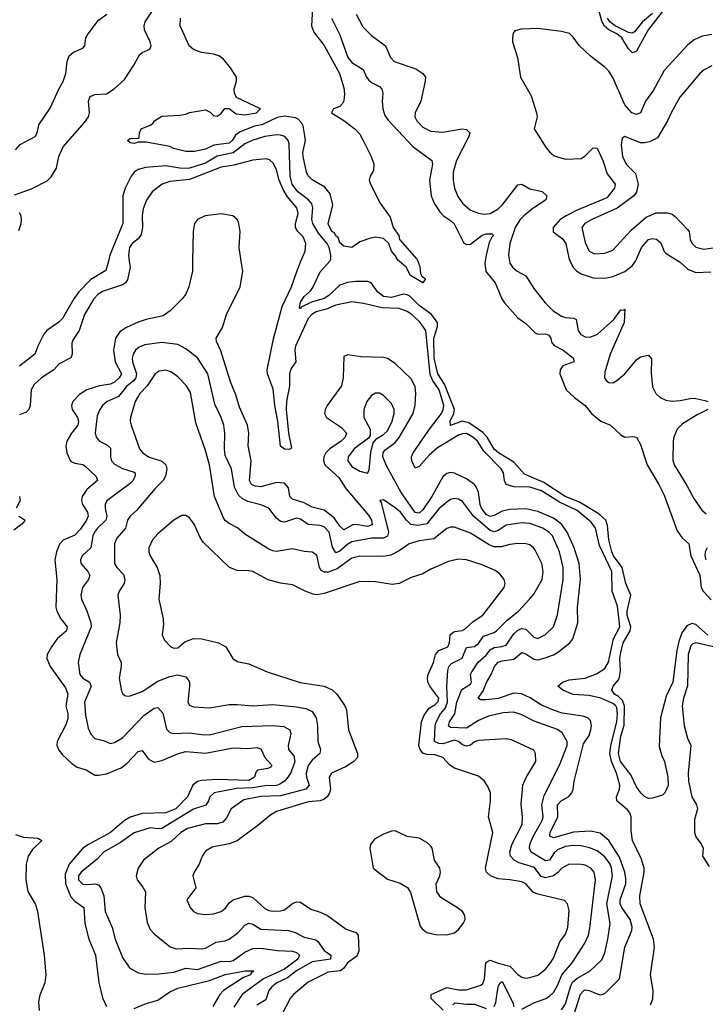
# Model space of a CAD drawing. Header units: inches. Extents: x 1552611 to 1694776, y 811966 to 917215.
# Tile 316 of 549: x 1632771 to 1636238, y 896241 to 901222. Entities that reach past the tile are written whole.
import ezdxf

# ---------------------------------------------------------------- set-up
doc = ezdxf.new("R2010")
doc.units = ezdxf.units.IN
doc.header["$MEASUREMENT"] = 0
doc.layers.add('B6839', color=7, linetype='Continuous')
doc.layers.add('B6930', color=7, linetype='Continuous')

msp = doc.modelspace()

# ---------------------------------------------------------------- linework, layer by layer
at = {"layer": 'B6839', "color": 5}
for points, elevation in [([(1633219.2, 900000), (1633207, 899953), (1633130, 899906.6), (1633070, 899844.1), (1633043.7, 899810), (1632986.4, 899710), (1632968.8, 899691.2), (1632908, 899650), (1632892.3, 899630), (1632861.7, 899570), (1632847.3, 899530), (1632770, 899469)], 760), ([(1633325, 900000), (1633328.8, 899970), (1633315, 899905), (1633305.4, 899890), (1633290, 899879.9), (1633190, 899846.6), (1633167.6, 899832.4), (1633144.8, 899810), (1633098.8, 899730), (1633071.1, 899648.9), (1633039.3, 899600.7), (1633034.8, 899585.2), (1633035.5, 899530), (1633029.4, 899510.6), (1632970, 899479.9), (1632943, 899450), (1632880.9, 899410), (1632843.5, 899376.4), (1632828.8, 899350), (1632822.9, 899270), (1632816.2, 899250), (1632803.6, 899236.4), (1632770, 899222.8)], 780), ([(1633644.8, 900000), (1633644, 899950), (1633625.6, 899870), (1633610, 899833.6), (1633592.8, 899810), (1633531.3, 899748.7), (1633496.6, 899723.4), (1633410, 899705.5), (1633370, 899692.2), (1633310, 899664.7), (1633277.2, 899642.8), (1633255.7, 899610), (1633244.4, 899550), (1633253.9, 899490), (1633284.7, 899430), (1633274.2, 899410), (1633250, 899387.3), (1633230, 899378.2), (1633174.9, 899370), (1633110, 899349), (1633073.9, 899326.1), (1633040.1, 899290), (1633032.4, 899270), (1633036.8, 899250), (1633063.3, 899210), (1633068.6, 899190), (1633064.2, 899170), (1633033.1, 899130), (1633009.5, 899090), (1633004.2, 899064.2), (1633008.4, 899030), (1633028.1, 898988.1), (1633050, 898978.9), (1633090, 898970.8), (1633102.5, 898962.5), (1633157.8, 898910), (1633164.2, 898890), (1633110, 898844.9), (1633086.9, 898810), (1633083.6, 898790), (1633087.6, 898770), (1633113.9, 898730), (1633116.2, 898710), (1633108, 898690), (1633076.8, 898643.2), (1633050, 898613.6), (1632990, 898589.1), (1632971.8, 898568.2), (1632956.2, 898530), (1632949, 898489), (1632958.8, 898390), (1632954, 898250), (1632959.1, 898230), (1632979.5, 898190), (1633010.2, 898150), (1633007, 898130), (1632960.2, 898090), (1632932, 898050), (1632910.2, 898010), (1632907.6, 897990), (1632924.7, 897950), (1633002, 897842), (1633014.9, 897810), (1633003.3, 897750), (1633014, 897710), (1633014.8, 897685.2), (1633004.8, 897655.2), (1632960.2, 897570), (1632959.3, 897550), (1632966.4, 897530), (1632984.8, 897504.8), (1633036.8, 897456.8), (1633060.6, 897440.6), (1633107.5, 897427.5), (1633150, 897400.2), (1633170, 897399.4), (1633210, 897406.8), (1633283.6, 897436.4), (1633310, 897456.8), (1633370, 897520.2), (1633390, 897524.9), (1633421.6, 897481.6), (1633450, 897465.6), (1633490, 897473.4), (1633573.3, 897510), (1633610, 897520.1), (1633710, 897511.8), (1633850, 897538.8), (1633924.9, 897535.1), (1633970, 897539.3), (1633990, 897532.4), (1634009.7, 897489.7), (1634044.9, 897450), (1634039.1, 897440.9), (1634025.7, 897434.3), (1633974, 897426), (1633964.9, 897415.1), (1633958.6, 897390), (1633930, 897373.7), (1633770, 897378.9), (1633690, 897373.5), (1633670, 897367.7), (1633646.8, 897350), (1633618.7, 897290), (1633559.8, 897230), (1633510, 897209.3), (1633390, 897205.3), (1633330, 897187.7), (1633300.3, 897170), (1633230, 897109.6), (1633118.5, 897050), (1633090.1, 897030), (1633021.3, 896950), (1633000.7, 896899.3), (1633002, 896850), (1633030, 896784), (1633050, 896763.5), (1633095.5, 896730), (1633100.9, 896650), (1633119.6, 896570), (1633154.2, 896490), (1633170.8, 896350.8), (1633190, 896274), (1633209.2, 896229.2)], 820), ([(1635573.4, 896186.6), (1635607.3, 896292.7), (1635622.9, 896310), (1635630, 896313.5), (1635650, 896311), (1635690, 896293.4), (1635710, 896289.4), (1635730, 896295.5), (1635803.4, 896370), (1635830.3, 896529.7), (1635866.4, 896613.6), (1635867.6, 896632.4), (1635856.9, 896670), (1635815.6, 896730), (1635807.3, 896750), (1635807.4, 896770), (1635835, 896850), (1635836.6, 896876.6), (1635831.4, 896910), (1635804.6, 896984.6), (1635750.2, 897070.2), (1635705.9, 897105.9), (1635657, 897117), (1635571.9, 897111.9), (1635470, 897083.4), (1635451.6, 897091.6), (1635453.4, 897110), (1635491.5, 897190), (1635489.9, 897250.1), (1635508.9, 897270), (1635548, 897292), (1635562.4, 897310), (1635569.9, 897330), (1635574, 897370), (1635622.2, 897557.8), (1635650, 897600.8), (1635659.5, 897630), (1635662.6, 897650), (1635656.6, 897676.6), (1635643.5, 897690), (1635619.1, 897699.1), (1635514.2, 897714.2), (1635470, 897728.1), (1635410, 897754.3), (1635351.8, 897791.8), (1635308.8, 897811.2), (1635270, 897815.3), (1635190, 897788.5), (1635130, 897781.3), (1635100.5, 897780.5), (1635089.8, 897789.8), (1635113.9, 897826.1), (1635130.5, 897869.5), (1635155.6, 897910), (1635172, 897950), (1635190, 897971.5), (1635210, 897978.5), (1635270, 897986.1), (1635310, 898019.8), (1635330, 898014.1), (1635370, 897986), (1635390, 897984.2), (1635427.2, 897992.8), (1635470.6, 898009.4), (1635495.7, 898024.3), (1635552.8, 898070), (1635567.3, 898090), (1635593.8, 898170), (1635592.2, 898250), (1635606.9, 898390), (1635599.1, 898470), (1635575, 898550), (1635539.3, 898630), (1635509.9, 898670), (1635470, 898699.6), (1635390, 898733.5), (1635330, 898746.8), (1635250, 898744.6), (1635210, 898734.8), (1635170, 898713.3), (1635150, 898709.2), (1635130, 898718.3), (1635105.1, 898750), (1635098.7, 898770), (1635091.6, 898831.6), (1635079, 898859), (1635070, 898870.4), (1635030, 898898.6), (1634970, 898928.1), (1634950, 898931.6), (1634930, 898926.5), (1634910.8, 898909.2), (1634855.2, 898810), (1634810, 898742.7), (1634790, 898725), (1634770, 898729.5), (1634700.1, 898830), (1634624.7, 898964.7), (1634607.1, 899010), (1634608.2, 899030), (1634616.5, 899043.5), (1634670, 899083.3), (1634690, 899107.8), (1634759.7, 899230), (1634771.2, 899271.2), (1634774.2, 899330), (1634770, 899365.6), (1634750, 899405), (1634670, 899482.2), (1634630, 899507.7), (1634610, 899512.5), (1634496.1, 899516.1), (1634430, 899525.7), (1634410, 899518), (1634405.8, 899410), (1634398.7, 899370), (1634325.5, 899270), (1634315.3, 899250), (1634312.6, 899230), (1634322, 899210), (1634398.7, 899158.7), (1634423.8, 899130), (1634416.6, 899110), (1634396.1, 899090), (1634339, 899050), (1634319, 899030), (1634308.2, 899010), (1634307, 898990), (1634313.9, 898970), (1634385.2, 898905.2), (1634419.2, 898850), (1634534.7, 898714.7), (1634549.7, 898690), (1634553, 898667), (1634530, 898658.5), (1634470, 898667.3), (1634454.5, 898665.5), (1634410, 898640.9), (1634390, 898659.4), (1634361.7, 898701.7), (1634310, 898740.7), (1634250, 898756.4), (1634210, 898777.5), (1634150, 898796.7), (1634137.5, 898810), (1634130, 898853.3), (1634110, 898877.3), (1634070, 898880.5), (1633990, 898859.3), (1633961.6, 898861.6), (1633942.7, 898870), (1633932.8, 898890), (1633941.1, 898990), (1633925.9, 899065.9), (1633928.7, 899130), (1633922, 899170), (1633882.3, 899262.3), (1633863.8, 899323.8), (1633836.2, 899390), (1633787.1, 899547.1), (1633766.6, 899593.4), (1633764.8, 899610), (1633795.5, 899664.5), (1633817.2, 899730), (1633886, 899870), (1633898.3, 899950), (1633891.2, 900000)], 820), ([(1635961.3, 896238.7), (1635971.5, 896268.5), (1635974.5, 896310), (1635960.4, 896390), (1635981.2, 896530), (1635975.1, 896570), (1635909.1, 896750), (1635907.4, 896790), (1635928.6, 896910), (1635928.3, 896930), (1635915.4, 896975.4), (1635869.1, 897070), (1635862.3, 897117.7), (1635862.9, 897190), (1635856.2, 897210), (1635844.5, 897224.5), (1635789.8, 897270), (1635789.1, 897290), (1635804.5, 897330), (1635805.8, 897350), (1635789.2, 897410), (1635762.8, 897470), (1635754.4, 897510), (1635760.1, 897550), (1635790, 897670), (1635793.5, 897710), (1635790, 897740.2), (1635785.5, 897750), (1635770, 897763.2), (1635710, 897789.8), (1635650, 897803.5), (1635570, 897808), (1635517.8, 897830), (1635491.6, 897850), (1635514.8, 897870), (1635530, 897876), (1635550, 897882.1), (1635630, 897891.3), (1635686.7, 897913.3), (1635730, 897939), (1635747.6, 897972.4), (1635773.7, 898090), (1635805.9, 898150), (1635794.4, 898254.4), (1635766.4, 898330), (1635765, 898430), (1635701.9, 898561.9), (1635681.7, 898650), (1635660.1, 898680.1), (1635590, 898738.8), (1635501.2, 898781.2), (1635410, 898839.1), (1635350, 898856.1), (1635270, 898858.2), (1635230.7, 898870), (1635222.8, 898890), (1635216.7, 898930), (1635206, 898950), (1635118.2, 899038.2), (1635084.9, 899090), (1635062.5, 899110), (1635030, 899127.5), (1635010, 899127.1), (1634990, 899119.8), (1634884.1, 899055.9), (1634840.8, 899019.2), (1634790, 898961), (1634770, 898953.3), (1634753.7, 898990), (1634752.6, 899010), (1634759.6, 899030), (1634842.3, 899150), (1634904.5, 899230), (1634912.8, 899250), (1634914.7, 899270), (1634891.5, 899350), (1634857.5, 899397.5), (1634846.1, 899426.1), (1634824.5, 899650), (1634796.5, 899690), (1634754, 899730), (1634730, 899745.2), (1634690, 899760.5), (1634603.3, 899763.3), (1634510, 899785.8), (1634450, 899794.6), (1634370, 899777.3), (1634322.4, 899757.6), (1634270, 899743.6), (1634247.5, 899730), (1634230, 899709.3), (1634166.1, 899570), (1634161.7, 899550), (1634166.8, 899490), (1634143.1, 899456.9), (1634135.8, 899430), (1634135.7, 899370), (1634120.5, 899290), (1634118.8, 899250), (1634129.6, 899129.6), (1634145.8, 899054.1), (1634133.2, 899046.8), (1634109.3, 899049.3), (1634090, 899064.4), (1634076.5, 899190), (1634060.2, 899270), (1634052.8, 899352.8), (1634024.6, 899430), (1634022.6, 899450), (1634053.3, 899606.7), (1634097.7, 899770), (1634145.5, 899870), (1634171.7, 899948.3), (1634192.9, 900000)], 780), ([(1636250, 898107.7), (1636190, 898162.9), (1636170, 898166.5), (1636144.2, 898155.8), (1636119.5, 898120.5), (1636103.1, 898076.9), (1636093.1, 898030), (1636073.4, 897870), (1636039.7, 897800.3), (1636010.3, 897690), (1636004.5, 897544.5), (1636017.5, 897497.5), (1636030.5, 897469.5), (1636047.7, 897390), (1636050, 897348), (1636033, 897310), (1636020.4, 897299.6), (1635970, 897283.6), (1635950, 897282), (1635930, 897292.6), (1635911.2, 897310), (1635890, 897341.1), (1635861.9, 897401.9), (1635809.6, 897470), (1635797.9, 897510), (1635810, 897597.8), (1635827, 897653), (1635828.6, 897748.6), (1635818.2, 897778.2), (1635798.4, 897798.4), (1635778.9, 897810), (1635764.2, 897830), (1635771.1, 897850), (1635798.1, 897881.9), (1635804.3, 897895.7), (1635808.9, 897930), (1635805.4, 897990), (1635810, 898020.3), (1635822.5, 898070), (1635858.1, 898130), (1635860.5, 898150), (1635842.4, 898210), (1635842.5, 898230), (1635860.4, 898310), (1635835.1, 898370), (1635817.2, 898450), (1635773.1, 898510), (1635765.3, 898530), (1635750.3, 898590), (1635743.7, 898663.7), (1635734.3, 898690), (1635700.9, 898720.9), (1635601.2, 898781.2), (1635529.8, 898809.8), (1635421, 898881), (1635322.7, 898922.7), (1635270, 898982.7), (1635191.6, 899030), (1635170, 899049.9), (1635135.3, 899110), (1635113.1, 899133.1), (1635041.6, 899181.6), (1635008.8, 899191.2), (1634949.4, 899169.4), (1634947.4, 899190), (1634966.3, 899230), (1634969.4, 899250), (1634918.4, 899378.4), (1634885.3, 899430), (1634867.3, 899510), (1634864.5, 899610), (1634882.7, 899670), (1634883.5, 899690), (1634851.3, 899731.3), (1634790, 899775.9), (1634742.7, 899822.7), (1634730, 899830.5), (1634710, 899832.3), (1634650, 899816.6), (1634610, 899820.6), (1634582.4, 899842.4), (1634547.5, 899890), (1634530, 899897.7), (1634470, 899897.8), (1634428.4, 899891.6), (1634390, 899879), (1634333.5, 899826.5), (1634310, 899810.6), (1634246.7, 899793.3), (1634193.3, 899766.7), (1634190, 899759.7), (1634185.4, 899765.4), (1634190, 899792), (1634210, 899821.9), (1634241.7, 899850), (1634253.2, 899866.8), (1634290, 899945.6), (1634338.7, 900000)], 760), ([(1634783.3, 900000), (1634793.5, 899973.5), (1634798, 899938), (1634804.2, 899924.2), (1634822, 899910), (1634810, 899889.7), (1634746.7, 899926.7), (1634725.6, 899970), (1634689, 900000)], 740), ([(1635124.1, 900000), (1635122.5, 899990), (1635128.6, 899948.6), (1635174.6, 899890), (1635208.4, 899810), (1635221.6, 899790), (1635290, 899712.6), (1635330, 899684.9), (1635377.2, 899637.2), (1635390, 899631.1), (1635430, 899633.2), (1635446.5, 899626.5), (1635456, 899610), (1635459.7, 899590), (1635473.5, 899573.5), (1635518.5, 899550), (1635570.4, 899510), (1635573, 899490), (1635518, 899470), (1635504, 899450), (1635502.4, 899430), (1635534.4, 899350), (1635576.9, 899310), (1635629.5, 899269.4), (1635662.4, 899230), (1635690, 899205.2), (1635710, 899190.2), (1635757.6, 899170), (1635810, 899121.7), (1635830, 899110.3), (1635870, 899113.1), (1635890.3, 899110), (1635910, 899073.4), (1635944, 898970), (1636003.5, 898870), (1636030, 898816.4), (1636095.2, 898635.2), (1636120, 898600), (1636154.6, 898570), (1636163.7, 898510), (1636210, 898411.6), (1636216.8, 898350), (1636226.4, 898330), (1636267.5, 898287.5)], 760), ([(1635246.8, 900000), (1635248.5, 899990), (1635262.9, 899970), (1635286, 899950), (1635330, 899925.6), (1635370, 899862.3), (1635428.6, 899788.6), (1635468.6, 899748.6), (1635510, 899722.6), (1635530, 899715.7), (1635572.5, 899712.5), (1635584.7, 899704.7), (1635594.3, 899650), (1635608.7, 899628.7), (1635630, 899617.3), (1635656.2, 899616.2), (1635692.4, 899630), (1635774.7, 899705.3), (1635810, 899754), (1635827.3, 899752.7), (1635830, 899758), (1635827.9, 899690), (1635755.9, 899530), (1635730, 899439.3), (1635727.2, 899410), (1635735.6, 899395.6), (1635750, 899386), (1635770, 899385.4), (1635790, 899395.9), (1635830.4, 899429.6), (1635890, 899501.5), (1635910, 899516.5), (1635950, 899524.9), (1635966.4, 899506.4), (1635964.7, 899435.3), (1635970, 899364), (1635987.2, 899330), (1636010, 899310.3), (1636037.4, 899297.4), (1636070, 899292.4), (1636110, 899294.6), (1636170, 899306.6), (1636190, 899305), (1636235.9, 899295.9), (1636250.5, 899290)], 780), ([(1635553.7, 900000), (1635570, 899968.5), (1635587.8, 899950), (1635610, 899936.4), (1635670, 899915.3), (1635730, 899913.7), (1635770, 899923), (1635830, 899947.4), (1635870, 899978.1), (1635884.3, 900000)], 820), ([(1636101.7, 900000), (1636110, 899994.8), (1636150, 899959.5), (1636190, 899942.6), (1636266.2, 899946.2)], 820), ([(1635510, 896213.2), (1635530, 896243), (1635555.3, 896330), (1635566.7, 896353.3), (1635588.8, 896371.2), (1635655, 896410), (1635714.4, 896465.6), (1635730, 896501.3), (1635744.8, 896570), (1635756.4, 896650), (1635738.9, 896750), (1635769.2, 896890), (1635764, 896930), (1635756, 896950), (1635730, 896987.3), (1635690, 897016.7), (1635652.8, 897032.8), (1635610, 897043), (1635570, 897044.9), (1635530, 897038.8), (1635490, 897022.2), (1635473.5, 897006.5), (1635450, 896970.5), (1635430, 896966.7), (1635356.7, 897010), (1635348.6, 897030), (1635350.8, 897050), (1635366.5, 897090), (1635412.3, 897170), (1635417.5, 897190), (1635410.3, 897250), (1635422.1, 897297.9), (1635500.2, 897450), (1635539, 897550), (1635539.4, 897570), (1635513.5, 897613.5), (1635490.8, 897630.8), (1635372.4, 897672.4), (1635310, 897705), (1635270, 897718.6), (1635215.4, 897715.4), (1635140.8, 897699.2), (1635090, 897676.3), (1635030, 897638.4), (1634950, 897640.7), (1634939.6, 897650), (1634943.4, 897670), (1634970.3, 897710), (1634980.4, 897770), (1635006.8, 897833.2), (1635050, 897859.7), (1635055.1, 897870), (1635050.4, 897910), (1635056.5, 897923.5), (1635088.5, 897971.5), (1635130, 898006.5), (1635150, 898033.9), (1635170, 898045.7), (1635209.3, 898050.7), (1635230, 898058.4), (1635270, 898114.7), (1635290, 898134.2), (1635301.4, 898138.6), (1635310, 898141.6), (1635330, 898137.8), (1635370, 898098), (1635390, 898091.9), (1635430, 898111), (1635469.8, 898150), (1635490, 898210.7), (1635518.4, 898390), (1635518.7, 898450), (1635500.9, 898530), (1635464.5, 898610), (1635446.4, 898630), (1635416.2, 898650), (1635350, 898672.3), (1635310, 898676.2), (1635230, 898664.9), (1635190, 898637.2), (1635170, 898630.7), (1635150, 898637.2), (1635064.8, 898710), (1635010, 898784.6), (1634990, 898796.8), (1634970, 898800.2), (1634950, 898794.3), (1634930, 898781.6), (1634890, 898747.2), (1634830, 898671.2), (1634783.7, 898663.7), (1634748.7, 898668.6), (1634728, 898688), (1634696.5, 898730), (1634670, 898752.8), (1634610, 898793.6), (1634592, 898790), (1634598.7, 898778.7), (1634634.9, 898630), (1634631.4, 898608.6), (1634610, 898598.8), (1634550, 898599.4), (1634450, 898580.3), (1634430, 898568.9), (1634390, 898533.2), (1634370, 898524.5), (1634353.2, 898553.2), (1634336.2, 898630), (1634310, 898656.6), (1634290, 898663.2), (1634230, 898668.8), (1634190, 898694.9), (1634170, 898700.2), (1634110, 898680.2), (1634090, 898682.5), (1634070, 898699.4), (1634029.8, 898750), (1633990, 898768.1), (1633923.6, 898783.6), (1633897.6, 898797.6), (1633877, 898817), (1633857.5, 898857.5), (1633842.1, 898950), (1633810, 899017.6), (1633805.5, 899050), (1633808.7, 899130), (1633803, 899170), (1633789.2, 899210), (1633757.2, 899277.2), (1633722.3, 899430), (1633670, 899510.7), (1633610, 899557.3), (1633570, 899578.3), (1633490, 899588.5), (1633403.8, 899576.2), (1633374.9, 899565.1), (1633356.5, 899550), (1633344.5, 899530), (1633340.1, 899510), (1633341.8, 899490), (1633361.3, 899430), (1633357.6, 899410), (1633345.5, 899394.4), (1633310, 899365.3), (1633270, 899315), (1633212.4, 899290), (1633190.2, 899270), (1633173.6, 899246.4), (1633162.9, 899217.1), (1633152.2, 899132.2), (1633157.2, 899110), (1633174.6, 899090), (1633214.6, 899070), (1633230, 899053.4), (1633229.5, 899009.5), (1633235, 898990), (1633250, 898972.9), (1633290, 898950.6), (1633350, 898933.4), (1633354.2, 898930), (1633355.3, 898915.3), (1633344.6, 898890), (1633330, 898874.9), (1633211.6, 898788.4), (1633202.6, 898770), (1633202.1, 898750), (1633211, 898710), (1633206.6, 898690), (1633163.6, 898650), (1633148.6, 898630), (1633140.6, 898610), (1633130.1, 898549.9), (1633086.2, 898510), (1633077.5, 898490), (1633080.6, 898470), (1633115, 898430), (1633124.7, 898410), (1633119.2, 898390), (1633087.7, 898350), (1633079.3, 898310), (1633082.7, 898290), (1633110.7, 898230.7), (1633130.9, 898170), (1633132.1, 898150), (1633075, 898010), (1633067, 897970), (1633075.1, 897910), (1633090.2, 897890), (1633122.9, 897870), (1633131.9, 897850), (1633098.7, 897770), (1633103.5, 897703.5), (1633117.3, 897637.3), (1633130, 897606.7), (1633150, 897586), (1633195.1, 897575.1), (1633230, 897560.2), (1633250, 897564.7), (1633290, 897589.3), (1633398.4, 897701.6), (1633450, 897738.6), (1633470, 897742.8), (1633494.1, 897714.1), (1633513.4, 897633.4), (1633530, 897615.5), (1633550, 897610.2), (1633630, 897614.8), (1633690, 897605.2), (1633730, 897604.8), (1633894, 897646), (1634050, 897651.6), (1634105.9, 897645.9), (1634136.9, 897630), (1634141.6, 897610), (1634129, 897550), (1634130.7, 897530.7), (1634157.5, 897497.5), (1634161.3, 897470), (1634143.2, 897416.8), (1634129, 897391), (1634109.8, 897370.2), (1634085.9, 897354.1), (1634070, 897348.3), (1634010, 897346.7), (1633950, 897335.4), (1633866.7, 897333.3), (1633753.8, 897310), (1633732.5, 897290), (1633725.8, 897270), (1633711.4, 897248.6), (1633650, 897228.6), (1633490.1, 897129.9), (1633470, 897128), (1633430, 897133.8), (1633350, 897107.9), (1633280.6, 897059.4), (1633195, 897010), (1633163.6, 896976.4), (1633081.4, 896910), (1633068.6, 896890), (1633068.6, 896870), (1633090, 896849.2), (1633113.6, 896846.4), (1633150.8, 896850.8), (1633170, 896844.6), (1633181.3, 896830), (1633196.8, 896790), (1633203.5, 896710), (1633238.5, 896630), (1633252.7, 896570), (1633290, 896478.4), (1633325.7, 896425.7), (1633370, 896399.7), (1633410, 896392.8), (1633474.4, 896394.4), (1633550, 896402.9), (1633610, 896423.6), (1633670, 896416.8), (1633790, 896458.5), (1633830, 896457.6), (1633850, 896462.3), (1633910, 896504.2), (1633950, 896523.1), (1633990, 896525), (1634073.2, 896513.2), (1634150, 896510.4), (1634170, 896503.3), (1634185.8, 896490), (1634176.9, 896470), (1634110, 896419.1), (1634003.6, 896370), (1633895.1, 896290), (1633853.3, 896226.7)], 840), ([(1635310, 896215.8), (1635371.4, 896248.6), (1635430.8, 896270), (1635450, 896281.4), (1635470, 896301.3), (1635490, 896335.6), (1635512.9, 896390), (1635563.7, 896450), (1635628.5, 896550), (1635646.8, 896590), (1635654.5, 896625.5), (1635681.9, 896870), (1635675.6, 896910), (1635658.9, 896930), (1635630, 896944.9), (1635610, 896948.7), (1635550, 896949.2), (1635512.2, 896930), (1635492.7, 896907.3), (1635470, 896890.8), (1635430, 896880.5), (1635407.1, 896887.1), (1635373.3, 896933.3), (1635296.2, 896956.2), (1635270.3, 896970.3), (1635253.2, 896990), (1635249.4, 897010), (1635258.8, 897050), (1635311.4, 897150), (1635313.3, 897190), (1635306.1, 897253.9), (1635315.5, 897350), (1635332.5, 897387.5), (1635381.2, 897470), (1635379.8, 897510), (1635370, 897526), (1635258, 897578), (1635230, 897584.5), (1635090, 897576.1), (1635070, 897567.9), (1635050, 897551.6), (1635030, 897546.9), (1635010, 897553.8), (1634990, 897570.8), (1634970, 897576.7), (1634910, 897558.5), (1634890, 897559.9), (1634868.8, 897570), (1634870.9, 897650), (1634875.4, 897664.5), (1634898.6, 897710), (1634921.9, 897738.1), (1634934.1, 897770), (1634929.9, 897850.1), (1634935.6, 897930), (1634941.1, 897950), (1634954.6, 897965.4), (1635008.1, 897991.9), (1635030, 898046.2), (1635070, 898051.1), (1635090, 898065.7), (1635116.3, 898103.7), (1635170, 898121.3), (1635182.3, 898130), (1635236.3, 898183.7), (1635293.5, 898230), (1635350, 898291.3), (1635370, 898316.1), (1635412.7, 898390), (1635417.9, 898430), (1635410.5, 898470), (1635377.8, 898537.8), (1635369.7, 898550), (1635350, 898564.4), (1635330, 898570.5), (1635290, 898571.2), (1635250, 898567.2), (1635204.8, 898555.2), (1635170, 898555), (1635144.4, 898564.4), (1635050, 898623.6), (1634970, 898655), (1634950, 898654.3), (1634930, 898647.3), (1634864.9, 898595.1), (1634790, 898585.2), (1634739.5, 898570), (1634690, 898534), (1634647.4, 898512.6), (1634610, 898506), (1634490, 898507.9), (1634450, 898498.4), (1634376.2, 898443.8), (1634330, 898426.7), (1634310, 898426.6), (1634295.8, 898435.8), (1634286.9, 898450), (1634273.1, 898513.1), (1634250, 898527.7), (1634210, 898531.4), (1634150, 898545.2), (1634070, 898531.4), (1634050, 898534), (1634030, 898543.4), (1633910, 898619.3), (1633871.4, 898651.4), (1633830, 898673), (1633810, 898688.8), (1633801.5, 898701.5), (1633756, 898810), (1633729.9, 898970), (1633710, 899043), (1633661.5, 899181.5), (1633634.9, 899334.9), (1633613.8, 899370), (1633570, 899414.8), (1633538.3, 899438.3), (1633510, 899449), (1633476, 899444), (1633455.3, 899430), (1633414.5, 899370), (1633378.3, 899330), (1633355, 899290), (1633330.9, 899210), (1633329.3, 899190), (1633334.5, 899170), (1633376.5, 899050), (1633393.6, 899030), (1633421.8, 899010), (1633490, 898988), (1633509.4, 898970), (1633514, 898950), (1633508, 898912), (1633497, 898890), (1633455.5, 898850), (1633360.8, 898739.2), (1633330, 898709.7), (1633316.5, 898690), (1633305, 898650), (1633261.6, 898598.4), (1633250.1, 898570), (1633250.2, 898470), (1633262.4, 898450), (1633295, 898415), (1633302, 898390), (1633299.8, 898370), (1633274, 898330), (1633266.9, 898310), (1633278.5, 898210), (1633276.3, 898170), (1633259, 898070), (1633264.6, 898010), (1633283.6, 897970), (1633284.4, 897950), (1633274.5, 897890), (1633285, 897825), (1633291.4, 897811.4), (1633302.4, 897802.4), (1633310, 897798.9), (1633330, 897800.8), (1633390, 897823.2), (1633470, 897876), (1633530, 897899.8), (1633570, 897907.7), (1633610, 897897.6), (1633622.8, 897882.8), (1633628.6, 897870), (1633628.8, 897850), (1633620.3, 897770), (1633630, 897754.4), (1633650, 897744.9), (1633730, 897740.2), (1633830, 897757.1), (1633870, 897758.1), (1633950, 897750.8), (1634050, 897757.2), (1634170, 897745.9), (1634217.1, 897737.2), (1634250, 897721.6), (1634269.4, 897690), (1634277, 897650), (1634277.7, 897570), (1634291.9, 897530), (1634288.5, 897510), (1634250, 897475.5), (1634229.5, 897449.5), (1634219.7, 897410), (1634221.2, 897390), (1634235.3, 897350), (1634217.6, 897330), (1634090, 897295.5), (1633990, 897292.9), (1633904.3, 897275.7), (1633839.7, 897230), (1633816.4, 897183.6), (1633797.4, 897162.6), (1633770, 897153.7), (1633710, 897154), (1633619.7, 897130), (1633586.3, 897110), (1633536, 897064), (1633474, 897030), (1633396, 896970), (1633370.3, 896930), (1633360.3, 896890), (1633365.3, 896870), (1633394.1, 896834.1), (1633406.2, 896810), (1633403.3, 896730), (1633415.3, 896655.3), (1633430, 896619.6), (1633450, 896596.9), (1633531.9, 896531.9), (1633561.3, 896521.3), (1633630, 896525.1), (1633690, 896521.7), (1633710, 896525.5), (1633764.9, 896555.1), (1633810, 896561.7), (1633829.4, 896570.6), (1633875.2, 896604.8), (1633910, 896640.9), (1633930, 896650.8), (1633950, 896645.7), (1633990, 896620.6), (1634130, 896613.5), (1634163.5, 896603.5), (1634210, 896581.3), (1634267.4, 896567.4), (1634278.7, 896558.7), (1634310, 896513.7), (1634344, 896490), (1634343.1, 896470), (1634250, 896455), (1634170.6, 896410), (1634125.5, 896374.4), (1634071.7, 896350), (1634045.4, 896330), (1634031.2, 896310), (1634015.7, 896264.3), (1633970, 896236.9)], 860), ([(1636250.4, 899250), (1636196.7, 899223.3), (1636122.5, 899177.5), (1636095.5, 899150), (1636078.9, 899110), (1636075.8, 899090), (1636073.3, 898993.3), (1636080.9, 898970), (1636145.1, 898865.1), (1636179, 898799), (1636220.4, 898740.4), (1636242.6, 898722.6)], 780), ([(1632769.3, 898810), (1632772.6, 898790), (1632753.6, 898750)], 780), ([(1632766.7, 898710), (1632798.7, 898690), (1632782.3, 898670), (1632740.3, 898639.7)], 780), ([(1634911.3, 896211.3), (1634851, 896270), (1634851.8, 896290), (1634930, 896326.4), (1634990, 896314.4), (1635030, 896314.3), (1635101.9, 896338.1), (1635113.2, 896346.8), (1635121.6, 896370), (1635127.5, 896452.5), (1635150, 896463.9), (1635190, 896448.6), (1635250, 896434), (1635290, 896392.5), (1635310, 896378.5), (1635330, 896374), (1635350, 896375.9), (1635390, 896388.7), (1635430, 896419.3), (1635455, 896450), (1635470, 896474.9), (1635502.7, 896557.3), (1635530, 896596), (1635542.4, 896630), (1635550, 896715.3), (1635540.9, 896750), (1635525.9, 896765.9), (1635390, 896797.7), (1635367.6, 896807.6), (1635330.3, 896850.3), (1635310, 896861.2), (1635250, 896871.4), (1635190, 896875.3), (1635152.1, 896890), (1635130.7, 896910), (1635127, 896930), (1635162.6, 897110), (1635141.5, 897190), (1635151.5, 897270), (1635150.7, 897310), (1635139.9, 897339.9), (1635120.9, 897370), (1635090, 897394.4), (1634970, 897435), (1634946, 897450), (1634909.7, 897490), (1634870, 897502.3), (1634830, 897505.2), (1634810, 897511.7), (1634795.1, 897530), (1634789, 897550), (1634802.8, 897670), (1634816.5, 897703.5), (1634840.8, 897739.2), (1634870, 897755.7), (1634887.2, 897772.8), (1634889.9, 897790), (1634844.7, 897850), (1634835, 897870), (1634832.4, 897890), (1634836.6, 897910), (1634862.6, 897970), (1634872.5, 898010), (1634890, 898031.3), (1634935.8, 898050), (1634943.7, 898070), (1634948.3, 898110), (1634959.2, 898120.8), (1634970, 898127), (1635007.9, 898132.1), (1635021.6, 898138.4), (1635063.5, 898176.5), (1635113.5, 898210), (1635220.8, 898350), (1635225.6, 898370), (1635221, 898390), (1635197.9, 898417.9), (1635174.7, 898434.7), (1635110, 898464.6), (1635030, 898489), (1634987.9, 898492.1), (1634939, 898481), (1634850, 898442.5), (1634810, 898419.3), (1634750, 898399.8), (1634689, 898369), (1634654.8, 898365.2), (1634570, 898377.3), (1634490, 898379), (1634310, 898318.3), (1634272.9, 898312.9), (1634255.2, 898315.2), (1634213.6, 898330), (1634150, 898362.7), (1634090, 898371.6), (1634027.6, 898387.6), (1633950, 898429.8), (1633930, 898434.3), (1633870, 898435.6), (1633831, 898451), (1633698.3, 898578.3), (1633682.6, 898602.6), (1633653.3, 898670), (1633630, 898702), (1633610, 898714), (1633590, 898713.3), (1633550, 898689.7), (1633470, 898620.9), (1633442, 898590), (1633424.1, 898550), (1633423.8, 898530), (1633431.1, 898510), (1633465.2, 898450), (1633479.3, 898410), (1633480.9, 898370), (1633473.8, 898290), (1633496.9, 898190), (1633497.8, 898162.2), (1633490.5, 898110), (1633503.4, 898083.4), (1633534.8, 898050), (1633550, 898042.4), (1633570, 898044.9), (1633605.6, 898074.4), (1633648.9, 898091.1), (1633691.1, 898088.9), (1633776, 898070), (1633812.7, 898050), (1633848.8, 897990), (1633870, 897974.6), (1633930, 897962.8), (1634022, 897922), (1634188.3, 897868.3), (1634310, 897850.6), (1634350, 897831.4), (1634374.2, 897810), (1634415, 897750), (1634422.5, 897730), (1634433.7, 897630), (1634479.3, 897510), (1634478.6, 897490), (1634460.8, 897470), (1634418.2, 897441.8), (1634348, 897410), (1634336.3, 897390), (1634343.1, 897330), (1634338.1, 897310), (1634324.8, 897290), (1634310, 897278), (1634290, 897270.3), (1634230, 897265.2), (1634070, 897216.7), (1634041, 897199), (1633975.2, 897144.8), (1633870, 897068.3), (1633830, 897051.9), (1633744, 897036), (1633710, 897016.4), (1633692.8, 896990), (1633677.6, 896950), (1633652.2, 896910), (1633646, 896890), (1633661.7, 896830), (1633616.4, 896770), (1633632.7, 896730), (1633650, 896710.5), (1633670, 896700.3), (1633710, 896695.6), (1633750, 896699.2), (1633789.1, 896710.9), (1633812.2, 896727.8), (1633830, 896754), (1633850, 896769), (1633910, 896788.5), (1633930, 896788.1), (1633950, 896780.8), (1634010, 896725.3), (1634030, 896715.3), (1634050, 896712), (1634090, 896713), (1634110, 896718.9), (1634150, 896751.2), (1634170, 896760.1), (1634190, 896757.3), (1634242.1, 896722.1), (1634290, 896707.6), (1634327.7, 896690), (1634421.8, 896621.8), (1634470, 896604.4), (1634481.9, 896590), (1634486.4, 896510), (1634476.3, 896483.7), (1634428.6, 896451.4), (1634410, 896423), (1634393.7, 896410), (1634330, 896403.7), (1634230, 896353.1), (1634155.8, 896290), (1634138.3, 896270), (1634094.3, 896185.7)], 880), ([(1636246.9, 898550), (1636237.6, 898530), (1636235.8, 898510), (1636240.2, 898490)], 780), ([(1636310, 898042.4), (1636190.1, 898069.9), (1636175.2, 898064.8), (1636165.3, 898054.7), (1636151.3, 898010), (1636148, 897852), (1636128, 897790), (1636121.2, 897750), (1636130.5, 897650), (1636148, 897588), (1636164.1, 897550), (1636150.4, 897410), (1636152.2, 897370), (1636168.8, 897290), (1636193.9, 897250), (1636197.5, 897230), (1636183.8, 897176.2), (1636183.3, 897110), (1636190, 897087.4), (1636218.8, 897050), (1636226.1, 897030), (1636223.9, 896990), (1636257.6, 896937.6)], 780), ([(1632750, 897100.4), (1632790, 897087), (1632862, 897082), (1632882, 897070), (1632835.3, 897024.7), (1632813.8, 896990), (1632803.2, 896950), (1632802.3, 896870), (1632812.1, 896812.1), (1632850, 896746.4), (1632861.4, 896710), (1632895.2, 896490), (1632903.1, 896390), (1632898.4, 896350), (1632872.6, 896287.4), (1632865.8, 896254.2), (1632869, 896210)], 780), ([(1633350, 896219.8), (1633410, 896245.2), (1633470, 896262.3), (1633530, 896303.3), (1633570, 896323.1), (1633730, 896361.7), (1633810, 896391), (1633911.1, 896411.1), (1633954, 896410), (1633941.1, 896398.9), (1633938.2, 896390), (1633902.9, 896377.1), (1633800.5, 896310), (1633783.5, 896290), (1633748, 896230)], 820), ([(1635170, 896230.2), (1635177.8, 896250), (1635190, 896330.5), (1635200.4, 896350), (1635210, 896355.8), (1635263.9, 896250), (1635270, 896227.6)], 860), ([(1634961.7, 896238.3), (1634971.7, 896248.4), (1635030, 896241.1), (1635070, 896241.4), (1635130, 896219.7)], 860)]:
    msp.add_lwpolyline(points, dxfattribs=dict(at, elevation=elevation))
for points, elevation in [([(1634590, 899332.4), (1634570, 899332.2), (1634550, 899320.4), (1634526.2, 899290), (1634510.2, 899250), (1634510.2, 899210), (1634542.3, 899150), (1634542.2, 899117.8), (1634534.7, 899105.3), (1634462, 899050), (1634431.8, 899010), (1634429.4, 898990), (1634450, 898961.1), (1634490, 898937.2), (1634530, 898927.7), (1634537.4, 898942.6), (1634547.1, 899032.9), (1634558.8, 899081.2), (1634577.1, 899102.8), (1634610, 899122.8), (1634630, 899141), (1634654.1, 899190), (1634664.7, 899230), (1634664.4, 899250), (1634650, 899279.7), (1634610, 899319.7)], 840), ([(1634670, 897117.7), (1634650, 897116.4), (1634610, 897102), (1634564.3, 897075.7), (1634544.2, 897050), (1634541.7, 897030), (1634558.4, 896930), (1634630, 896874.3), (1634693.9, 896853.9), (1634731.6, 896831.5), (1634746.5, 896806.5), (1634795.8, 896635.8), (1634803.6, 896623.6), (1634830, 896604.4), (1634873.3, 896593.3), (1634930, 896592.1), (1634970, 896603.2), (1634990, 896619.6), (1635013.3, 896650), (1635023.5, 896670), (1635021.7, 896690), (1635009.7, 896710), (1634990, 896725.7), (1634901, 896781), (1634879.8, 896810), (1634876.8, 896850), (1634895.4, 896890), (1634899.4, 896910), (1634895.7, 896930), (1634868.1, 896970), (1634857.2, 897030), (1634850, 897041.6), (1634830, 897059.7), (1634790, 897081.6), (1634730, 897089.6)], 920)]:
    msp.add_lwpolyline(points, close=True, dxfattribs=dict(at, elevation=elevation))
at = {"layer": 'B6930', "color": 5}
for points, elevation in [([(1634253, 901310), (1634246.1, 901190), (1634258, 901158), (1634310, 901090.2), (1634387.1, 900950), (1634410, 900876), (1634413, 900847), (1634409, 900811), (1634403, 900797), (1634390, 900781.6), (1634358, 900770), (1634348, 900750), (1634410, 900711.6), (1634466, 900670), (1634490, 900642), (1634507.6, 900610), (1634548.2, 900530), (1634562, 900490), (1634560.5, 900459.5), (1634542.8, 900430), (1634537.3, 900410), (1634543.8, 900390), (1634592.8, 900292.8), (1634643.4, 900223.4), (1634659.3, 900170), (1634687.7, 900130), (1634690.7, 900110), (1634779.5, 900010), (1634783.3, 900000)], 740), ([(1636018.8, 901261.2), (1635949, 901170), (1635890, 901062.5), (1635870, 901054.2), (1635850, 901073.9), (1635814.9, 901130), (1635790.6, 901150), (1635749.8, 901169.8), (1635728.3, 901188.3), (1635714.3, 901214.3), (1635693.4, 901290)], 780), ([(1632743.9, 900336.1), (1632830, 900365.8), (1632910, 900407.1), (1632930, 900426.7), (1632956.8, 900470), (1632968.7, 900530), (1632990, 900577.6), (1633099.2, 900700.8), (1633118.4, 900730), (1633123.5, 900750), (1633117.8, 900810), (1633127.1, 900832.9), (1633150, 900843.6), (1633210, 900847.2), (1633249, 900871), (1633300.6, 900919.4), (1633348, 900992), (1633376, 901044), (1633390, 901055.3), (1633428.2, 901071.8), (1633435.1, 901090), (1633430.7, 901110), (1633402.5, 901170), (1633400.2, 901190), (1633405.9, 901210), (1633438.9, 901261.1)], 760), ([(1632750, 900563.7), (1632773.3, 900590), (1632848.3, 900630), (1632858.9, 900650), (1632867.6, 900690), (1632925.4, 900774.6), (1632968.1, 900870), (1632990.5, 900909.5), (1633003.4, 900950), (1633010, 901010.7), (1633021.5, 901038.5), (1633042.2, 901057.8), (1633090, 901077.3), (1633099.5, 901090), (1633105.6, 901130), (1633116.2, 901150), (1633170, 901219.3), (1633210.9, 901249.1)], 780), ([(1634472.1, 901250), (1634505.9, 901185.9), (1634550, 901141.2), (1634621.1, 901090), (1634646.4, 901030), (1634664.6, 901010), (1634773.5, 900973.5), (1634809.1, 900950), (1634822.2, 900930), (1634821.7, 900910), (1634799.3, 900810), (1634770.5, 900750), (1634769.6, 900730), (1634779.5, 900710), (1634810, 900678.4), (1634850, 900658.2), (1634910, 900652.7), (1635008.7, 900668.7), (1635030, 900666.5), (1635047.6, 900650), (1635042.7, 900630), (1634979.9, 900510), (1634962.9, 900450), (1634962.3, 900410), (1634969.1, 900370), (1634987.1, 900327.1), (1635010, 900293.7), (1635050, 900258.6), (1635090, 900242.7), (1635117.5, 900237.5), (1635150, 900241.8), (1635190, 900264), (1635210, 900283.3), (1635290, 900386.5), (1635310, 900389.3), (1635350, 900366), (1635411.9, 900351.9), (1635436.9, 900330), (1635431.8, 900310), (1635358, 900262), (1635320.6, 900230), (1635300.8, 900210), (1635275.4, 900170), (1635249.6, 900090), (1635241.7, 900030), (1635246.8, 900000)], 780), ([(1635970, 901252), (1635920.1, 901210), (1635880.3, 901159.7), (1635870, 901152.8), (1635850, 901156.5), (1635782.4, 901190), (1635754.3, 901210), (1635742.6, 901230)], 760), ([(1634689, 900000), (1634684.1, 900004.1), (1634670, 900029.4), (1634651.6, 900050), (1634637, 900090), (1634610, 900114.7), (1634570, 900120.9), (1634544, 900116), (1634490, 900098), (1634450.4, 900069.6), (1634410, 900076), (1634390, 900093.2), (1634380.5, 900120.5), (1634370, 900128.2), (1634362.6, 900142.6), (1634348.5, 900150), (1634330, 900188.7), (1634354.5, 900285.5), (1634340.4, 900340.4), (1634313.6, 900373.6), (1634250, 900412), (1634230, 900432.3), (1634221.7, 900450), (1634203.7, 900530), (1634203.2, 900550), (1634215.3, 900610), (1634213.3, 900633.3), (1634203.9, 900683.9), (1634197.8, 900697.8), (1634178.9, 900718.9), (1634165, 900725), (1634110, 900734), (1634073.4, 900726.6), (1633994.9, 900690), (1633957.8, 900682.2), (1633885.9, 900654.1), (1633862.8, 900637.2), (1633844.9, 900610), (1633830, 900596.8), (1633752.6, 900587.4), (1633710, 900566), (1633654, 900554), (1633610, 900554.5), (1633548.7, 900570), (1633530, 900579.3), (1633410, 900602), (1633370, 900602), (1633350, 900595.3), (1633330, 900599), (1633315.3, 900610), (1633330, 900621), (1633370, 900622), (1633374.6, 900625.4), (1633376, 900650), (1633385.1, 900670), (1633430, 900687.3), (1633443.3, 900696.7), (1633451.6, 900710), (1633490, 900733.4), (1633581.1, 900738.9), (1633610, 900743.8), (1633630, 900752.6), (1633710, 900765.3), (1633733.4, 900753.4), (1633750, 900736.4), (1633770, 900734), (1633790, 900747.7), (1633808.4, 900771.6), (1633830, 900773.1), (1633865.5, 900745.5), (1633910, 900739.5), (1633968, 900750), (1633988, 900770), (1633867.8, 900827.8), (1633856.8, 900850), (1633855.7, 900870), (1633867.1, 900910), (1633866.8, 900930), (1633837.2, 900977.2), (1633801.4, 901021.4), (1633778.5, 901038.5), (1633750, 901047.8), (1633690, 901055.1), (1633649.6, 901070), (1633628, 901090), (1633581.6, 901190), (1633583.6, 901230)], 740), ([(1634347.7, 901230), (1634390, 901144.7), (1634429.9, 901029.9), (1634450, 901005.5), (1634506.8, 900970), (1634524.1, 900930), (1634535.6, 900915.6), (1634550, 900903.5), (1634590, 900883.6), (1634602, 900870), (1634606.2, 900850), (1634603, 900810), (1634606.2, 900770), (1634617.5, 900737.5), (1634633.6, 900713.6), (1634759.5, 900579.5), (1634854, 900510), (1634857.8, 900490), (1634842.7, 900410), (1634851, 900330), (1634868.6, 900290), (1634896, 900250), (1634914, 900230), (1634950, 900206.3), (1634968.3, 900188.3), (1635015, 900095), (1635030, 900084.8), (1635050, 900086.7), (1635108.9, 900131.1), (1635130, 900138.1), (1635158.8, 900138.8), (1635166.7, 900130), (1635157.8, 900122.2), (1635145.2, 900094.8), (1635129.1, 900030.9), (1635124.1, 900000)], 760), ([(1636270, 901147.3), (1636222.3, 901137.7), (1636180.9, 901119.1), (1636150, 901095.1), (1636030, 900964.2), (1635975.5, 900864.5), (1635934.7, 900810), (1635910, 900750.9), (1635890, 900741.6), (1635866.8, 900750), (1635830.4, 900790.4), (1635770.6, 900929.4), (1635750, 900961.4), (1635730, 900982.2), (1635656.4, 901036.4), (1635602.2, 901090), (1635570, 901133.7), (1635551, 901151), (1635510, 901162.2), (1635390, 901177.3), (1635306.8, 901173.2), (1635274.9, 901165.1), (1635266.6, 901153.4), (1635262.4, 901130), (1635263.1, 901110), (1635287.4, 901030), (1635303.1, 900930), (1635356.8, 900836.8), (1635383.8, 900750), (1635387.2, 900730), (1635371.9, 900670), (1635433.4, 900573.4), (1635450, 900552.6), (1635473.6, 900533.6), (1635530, 900515.4), (1635610, 900519.8), (1635630, 900532.4), (1635670, 900573.7), (1635690, 900571.8), (1635720.3, 900510), (1635741.2, 900441.2), (1635781.5, 900390), (1635778.3, 900370), (1635739.5, 900320.5), (1635590, 900258.1), (1635534.5, 900230), (1635502.9, 900210), (1635468.9, 900170), (1635469.1, 900149.1), (1635514.3, 900114.3), (1635532.6, 900090), (1635549, 900009), (1635553.7, 900000)], 820), ([(1636270, 900988.9), (1636231.3, 900968.7), (1636210.7, 900949.3), (1636109.3, 900830), (1636064.4, 900750), (1636047.2, 900710), (1635995.5, 900624.5), (1635956.1, 900603.9), (1635930, 900598), (1635910, 900599.3), (1635830, 900631.3), (1635817.5, 900622.5), (1635811.8, 900588.2), (1635819.2, 900530), (1635838.3, 900490), (1635884.2, 900444.2), (1635898.4, 900390), (1635890.3, 900349.7), (1635875.5, 900330), (1635792.3, 900267.7), (1635664.4, 900210), (1635627.8, 900190), (1635612.6, 900170), (1635630, 900094.9), (1635650.8, 900050.8), (1635677.4, 900037.4), (1635730, 900040.8), (1635770, 900055.3), (1635863.4, 900156.6), (1635938, 900222), (1635990, 900243.9), (1636045, 900244.9), (1636070, 900237), (1636086, 900226), (1636150, 900158), (1636155.8, 900150), (1636161.8, 900110), (1636170, 900090.4), (1636190.1, 900070.1), (1636230, 900061.4), (1636290, 900068.7)], 840), ([(1634338.7, 900000), (1634339.3, 900000.7), (1634344.4, 900010), (1634344.5, 900030), (1634335, 900070), (1634325, 900090), (1634281, 900141), (1634252.7, 900190), (1634248.3, 900210), (1634252.5, 900270), (1634247.2, 900290), (1634230.8, 900310.8), (1634177, 900350), (1634148.3, 900390), (1634138.2, 900430), (1634133.3, 900593.3), (1634128.6, 900610), (1634111.4, 900630), (1634090, 900638.1), (1634070, 900639.5), (1634010.3, 900630), (1633946, 900610), (1633910, 900593.4), (1633850, 900547.9), (1633770, 900530.9), (1633710, 900496.2), (1633630, 900469.9), (1633590, 900469.1), (1633510, 900482.7), (1633406.2, 900473.8), (1633370, 900464.2), (1633350, 900449.9), (1633334, 900430), (1633303.2, 900370), (1633292.2, 900330), (1633292.1, 900190), (1633227, 900030), (1633219.2, 900000)], 760), ([(1634192.9, 900000), (1634213.5, 900050), (1634217.4, 900090), (1634203.5, 900123.5), (1634176.4, 900150), (1634165.8, 900170), (1634166, 900190), (1634179.3, 900240.7), (1634172, 900270), (1634125.7, 900325.7), (1634102.9, 900362.9), (1634082.4, 900410), (1634070, 900461.3), (1634054.7, 900494.7), (1634033.4, 900513.4), (1634016.9, 900516.9), (1633950, 900511.7), (1633854.2, 900485.7), (1633790, 900476.3), (1633630, 900413.1), (1633530, 900403.4), (1633491, 900389), (1633441.3, 900350), (1633411.5, 900308.5), (1633394.7, 900265.3), (1633389.5, 900230), (1633391.6, 900170), (1633385.3, 900134.7), (1633370, 900113), (1633338.8, 900090), (1633326.1, 900070), (1633321.1, 900030), (1633325, 900000)], 780), ([(1632765.6, 900154.4), (1632778, 900190), (1632779.7, 900210), (1632778.7, 900230), (1632770, 900243.7)], 760), ([(1633891.2, 900000), (1633881.1, 900070), (1633886.1, 900150), (1633877.5, 900197.5), (1633870, 900211.2), (1633849.1, 900229.1), (1633790, 900239.5), (1633708, 900230), (1633669.4, 900210.6), (1633654.3, 900190), (1633647.3, 900150), (1633644.8, 900000)], 820), ([(1635884.3, 900000), (1635890.5, 900009.5), (1635914.6, 900070), (1635950, 900109.6), (1635970, 900115.5), (1635991.4, 900111.4), (1636012.9, 900092.9), (1636029.7, 900049.7), (1636039, 900039), (1636101.7, 900000)], 820)]:
    msp.add_lwpolyline(points, dxfattribs=dict(at, elevation=elevation))

doc.saveas('drawing.dxf')
